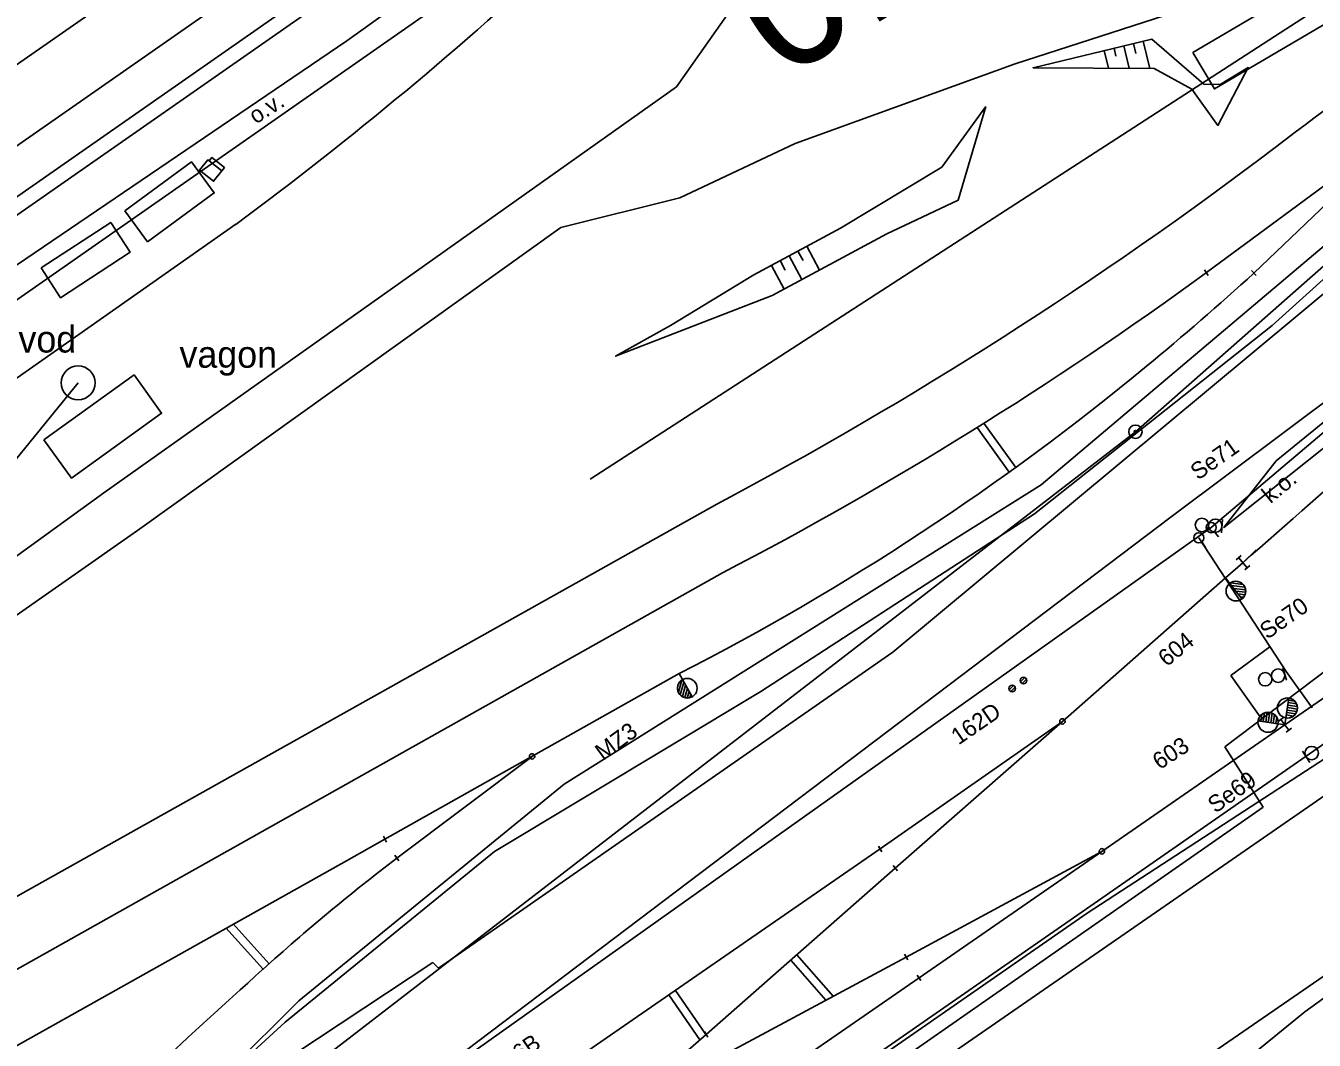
# Model space of a CAD drawing. Extents: x -469926 to -462499, y -1098642 to -1092733.
# Drawn here: x -466842 to -466745.7, y -1096378 to -1096302.2 of the extents above; entities that cross this region are included whole.
import ezdxf

# ---------------------------------------------------------------- set-up
doc = ezdxf.new("R2010")
doc.units = 0
for name, color, linetype in [('Vrstva 1', 7, 'Continuous'), ('Vrstva 11', 7, 'Continuous'), ('Vrstva 12', 7, 'Continuous'), ('Vrstva 13', 7, 'Continuous'), ('Vrstva 16', 7, 'Continuous'), ('Vrstva 18', 7, 'Continuous'), ('Vrstva 24', 7, 'Continuous'), ('Vrstva 25', 7, 'Continuous'), ('Vrstva 30', 7, 'Continuous'), ('Vrstva 40', 7, 'Continuous'), ('Vrstva 42', 7, 'Continuous'), ('Vrstva 43', 7, 'Continuous'), ('Vrstva 44', 7, 'Continuous'), ('Vrstva 46', 7, 'Continuous'), ('Vrstva 48', 7, 'Continuous'), ('Vrstva 50', 7, 'Continuous'), ('Vrstva 51', 7, 'Continuous'), ('Vrstva 6', 7, 'Continuous'), ('Vrstva 62', 7, 'Continuous'), ('Vrstva 7', 7, 'Continuous'), ('Vrstva 8', 7, 'Continuous'), ('Vrstva 9', 7, 'Continuous')]:
    doc.layers.add(name, color=color, linetype=linetype)

msp = doc.modelspace()

# ---------------------------------------------------------------- linework, layer by layer
at = {"layer": 'Vrstva 1'}
for p, q in [((-467063.123, -1096468.794), (-466806.904, -1096290.048)), ((-466720.87, -1096298.91), (-466759.06, -1096332.53)), ((-466753.755, -1096320.643), (-466738.04, -1096309.064)), ((-466759.06, -1096332.53), (-466840.42, -1096395.25))]:
    msp.add_line(p, q, dxfattribs=at)
for points in [[(-467084.257, -1096479.679), (-466860.63, -1096323.703), (-466826.839, -1096300.139), (-466812.19, -1096289.918), (-466794.775, -1096277.774), (-466784.417, -1096270.572), (-466774.224, -1096263.479), (-466772.743, -1096262.449), (-466760.13, -1096253.458), (-466750.063, -1096245.888)], [(-466842.809, -1096419.936), (-466829.128, -1096410.507), (-466815.434, -1096401.069), (-466801.861, -1096391.728), (-466793.422, -1096385.903), (-466775.229, -1096373.325), (-466761.56, -1096363.873), (-466747.894, -1096354.423), (-466734.216, -1096344.99), (-466720.458, -1096335.502), (-466705.032, -1096324.832), (-466691.363, -1096315.387), (-466677.665, -1096305.922), (-466654.921, -1096290.238), (-466641.912, -1096281.244)], [(-466750.205, -1096320.681), (-466738.04, -1096309.064), (-466729.571, -1096300.977), (-466723.401, -1096295.031), (-466714.368, -1096286.015)], [(-467084.462, -1096473.722), (-466920.421, -1096359.352), (-466863.31, -1096319.479), (-466829.819, -1096296.173)], [(-467039.776, -1096466.182), (-467003.269, -1096440.697), (-466957.275, -1096408.634), (-466925.962, -1096386.793), (-466920.795, -1096383.198), (-466867.264, -1096345.802), (-466826.272, -1096317.041)], [(-467028.195, -1096470.009), (-467000.995, -1096455.642), (-466964.005, -1096435.259), (-466841.156, -1096366.388), (-466790.347, -1096337.939)], [(-466829.128, -1096410.507), (-466816.512, -1096399.629), (-466804.668, -1096389.323), (-466791.128, -1096377.547), (-466777, -1096365.132), (-466764.516, -1096354.165), (-466752.327, -1096343.456), (-466751.027, -1096342.315), (-466750.037, -1096341.362)], [(-466998.621, -1096460.063), (-466922.84, -1096417.744), (-466838.974, -1096370.627), (-466789.914, -1096343.073)], [(-466996.205, -1096464.454), (-466943.569, -1096434.977), (-466919.041, -1096421.195), (-466888.917, -1096404.312), (-466839.551, -1096376.654), (-466817.996, -1096364.58), (-466815.137, -1096362.962), (-466793.15, -1096350.598)], [(-466851.433, -1096414.321), (-466837.757, -1096404.886), (-466824.055, -1096395.434), (-466806.228, -1096383.111), (-466799.647, -1096378.556), (-466778.131, -1096363.689), (-466764.516, -1096354.165)], [(-466837.757, -1096404.886), (-466823.059, -1096397.014), (-466805.803, -1096387.701), (-466790.018, -1096379.19), (-466776.192, -1096371.768), (-466761.56, -1096363.873)]]:
    msp.add_lwpolyline(points, dxfattribs=at)
for centre, radius, start, end in [((-466002.912, -1097295.009), 1234.404, 125.775908, 127.1635), ((-466992.129, -1096092.603), 279.072, 306.46398, 313.08756), ((-464753.178, -1098609.804), 3022.07, 130.368717, 131.382767), ((-466934.614, -1096065.912), 307.915, 297.93879, 307.1635), ((-466919.585, -1096093.672), 281.097, 297.47127, 306.1527), ((-466900.204, -1096155.785), 222.913, 309.56329, 312.29158), ((-466880.728, -1096179.358), 192.336, 297.0869, 309.56329), ((-466718.06, -1096490.361), 158.506, 127.35901, 132.07321), ((-466047.289, -1097233.417), 1159.539, 132.073208, 132.667186)]:
    msp.add_arc(centre, radius, start, end, dxfattribs=at)
at = {"layer": 'Vrstva 11'}
for p, q in [((-466767.654, -1096351.208), (-466767.33, -1096350.885)), ((-466768.494, -1096351.802), (-466768.172, -1096351.479)), ((-466768.364, -1096351.937), (-466768.037, -1096351.61)), ((-466767.524, -1096351.343), (-466767.196, -1096351.016))]:
    msp.add_line(p, q, dxfattribs=at)
for centre in [(-466767.423, -1096351.116), (-466768.264, -1096351.71)]:
    msp.add_circle(centre, 0.25, dxfattribs=at)
at = {"layer": 'Vrstva 12'}
msp.add_lwpolyline([(-466828.261, -1096312.299), (-466828.058, -1096312.042), (-466827.125, -1096312.803), (-466827.32, -1096313.042)], close=True, dxfattribs=at)
at = {"layer": 'Vrstva 13'}
for points in [[(-466732.157, -1096235.533), (-466738.837, -1096241.805), (-466743.49, -1096246.467), (-466759.749, -1096265.921), (-466760.44, -1096268.859), (-466758.298, -1096274.15), (-466743.223, -1096297.016), (-466768.042, -1096305.057), (-466784.472, -1096311.013), (-466793.106, -1096315.068), (-466801.983, -1096317.267), (-466833.623, -1096339.92), (-466844.209, -1096347.293), (-466883.752, -1096375.685)], [(-466885.992, -1096372.481), (-466846.297, -1096344.433), (-466836.15, -1096337.096), (-466793.351, -1096306.779), (-466766.43, -1096268.521), (-466782.527, -1096279.332)], [(-466898.594, -1096355.373), (-466805.834, -1096290.664), (-466775.155, -1096269.217)], [(-466787.808, -1096281.713), (-466817.99, -1096303.336), (-466854.02, -1096327.796), (-466896.599, -1096358.438)]]:
    msp.add_lwpolyline(points, dxfattribs=at)
at = {"layer": 'Vrstva 16'}
for p, q in [((-466753.164, -1096339.993), (-466752.855, -1096340.386)), ((-466754.109, -1096340.767), (-466753.819, -1096341.174))]:
    msp.add_line(p, q, dxfattribs=at)
for centre in [(-466753.398, -1096339.695), (-466754.327, -1096340.458)]:
    msp.add_circle(centre, 0.378, dxfattribs=at)
at = {"layer": 'Vrstva 18'}
for p, q in [((-466751.542, -1096342.097), (-466751.161, -1096341.772)), ((-466751.352, -1096341.934), (-466750.702, -1096342.696)), ((-466750.893, -1096342.858), (-466750.512, -1096342.533)), ((-466748.388, -1096354.163), (-466747.983, -1096353.871)), ((-466748.185, -1096354.017), (-466747.603, -1096354.829)), ((-466747.894, -1096354.423), (-466747.894, -1096354.423)), ((-466747.805, -1096354.975), (-466747.4, -1096354.683))]:
    msp.add_line(p, q, dxfattribs=at)
at = {"layer": 'Vrstva 24'}
for p, q in [((-466752.619, -1096340.082), (-466752.563, -1096339.084)), ((-466747.779, -1096351.099), (-466748.049, -1096350.137)), ((-466746.583, -1096356.395), (-466746.023, -1096357.225))]:
    msp.add_line(p, q, dxfattribs=at)
for centre, radius in [((-466759.06, -1096332.53), 0.5), ((-466759.06, -1096332.53), 0.1), ((-466754.089, -1096339.497), 0.5), ((-466753.09, -1096339.554), 0.5), ((-466749.358, -1096351.023), 0.5), ((-466748.395, -1096350.753), 0.5), ((-466745.889, -1096356.53), 0.5)]:
    msp.add_circle(centre, radius, dxfattribs=at)
at = {"layer": 'Vrstva 30'}
for p, q in [((-466748.836, -1096324.607), (-466725.755, -1096303.642)), ((-466766.611, -1096338.672), (-466748.836, -1096324.607)), ((-466787.04, -1096351.941), (-466766.611, -1096338.672)), ((-466806.937, -1096363.882), (-466787.04, -1096351.941)), ((-466822.59, -1096376.621), (-466806.937, -1096363.882)), ((-466841.957, -1096394.401), (-466822.59, -1096376.621))]:
    msp.add_line(p, q, dxfattribs=at)
at = {"layer": 'Vrstva 40'}
msp.add_lwpolyline([(-466828.261, -1096312.299), (-466828.363, -1096312.218), (-466828.983, -1096313.002), (-466827.94, -1096313.826), (-466827.32, -1096313.042)], dxfattribs=at)
at = {"layer": 'Vrstva 42'}
for p, q in [((-466739.393, -1096326.162), (-466756.377, -1096338.883)), ((-466844.296, -1096336.539), (-466838.061, -1096328.885)), ((-466756.377, -1096338.883), (-466812.499, -1096381.314))]:
    msp.add_line(p, q, dxfattribs=at)
msp.add_lwpolyline([(-466840.611, -1096333.137), (-466833.885, -1096328.293), (-466831.825, -1096331.153), (-466838.552, -1096335.997)], close=True, dxfattribs=at)
at = {"layer": 'Vrstva 43'}
msp.add_circle((-466838.061, -1096328.885), 1.268, dxfattribs=at)
at = {"layer": 'Vrstva 44'}
for p, q in [((-466753.398, -1096339.695), (-466715.746, -1096307.759)), ((-466753.398, -1096339.695), (-466860.076, -1096415.446)), ((-466754.326, -1096340.458), (-466747.805, -1096350.445)), ((-466702.95, -1096344.226), (-466786.573, -1096401.818)), ((-466751.936, -1096350.735), (-466749.006, -1096348.605)), ((-466749.742, -1096353.816), (-466751.936, -1096350.735)), ((-466747.805, -1096350.445), (-466745.841, -1096353.143))]:
    msp.add_line(p, q, dxfattribs=at)
at = {"layer": 'Vrstva 46'}
msp.add_line((-466799.28, -1096397.267), (-466732.709, -1096351.255), dxfattribs=at)
at = {"layer": 'Vrstva 48'}
for points in [[(-466759.929, -1096303.719), (-466759.529, -1096305.386)], [(-466759.2, -1096303.544), (-466759.022, -1096304.283)], [(-466758.47, -1096303.369), (-466757.984, -1096305.395)], [(-466761.388, -1096304.069), (-466761.073, -1096305.378)], [(-466760.658, -1096303.894), (-466760.515, -1096304.489)], [(-466784.28, -1096319.039), (-466783.897, -1096319.75)], [(-466783.619, -1096318.683), (-466782.662, -1096320.463)], [(-466786.261, -1096320.105), (-466785.305, -1096321.882)], [(-466785.601, -1096319.75), (-466785.218, -1096320.461)], [(-466784.94, -1096319.394), (-466783.983, -1096321.173)]]:
    msp.add_lwpolyline(points, dxfattribs=at)
at = {"layer": 'Vrstva 50'}
for p, q in [((-466777.195, -1096348.99), (-466722.478, -1096303.486)), ((-466811.133, -1096372.611), (-466777.195, -1096348.99)), ((-466841.057, -1096391.668), (-466811.569, -1096372.173)), ((-466811.569, -1096372.173), (-466811.133, -1096372.611))]:
    msp.add_line(p, q, dxfattribs=at)
at = {"layer": 'Vrstva 51'}
for p, q in [((-467063.201, -1096476.608), (-466801.181, -1096293.734)), ((-466766.113, -1096336.508), (-466718.224, -1096296.035)), ((-466739.951, -1096297.37), (-466799.812, -1096336.064)), ((-466703.148, -1096318.718), (-466752.367, -1096356.078)), ((-466801.733, -1096358.844), (-466766.113, -1096336.508)), ((-466752.367, -1096356.078), (-466749.51, -1096360.58)), ((-466821.574, -1096375.051), (-466801.733, -1096358.844)), ((-466960.58, -1096507.503), (-466749.51, -1096360.58)), ((-466840.391, -1096393.721), (-466821.574, -1096375.051))]:
    msp.add_line(p, q, dxfattribs=at)
at = {"layer": 'Vrstva 6'}
msp.add_line((-466814.243, -1096364.373), (-466804.142, -1096356.779), dxfattribs=at)
for points in [[(-466754.76, -1096304.201), (-466739.006, -1096294.925), (-466737.402, -1096297.649), (-466753.156, -1096306.924)], [(-466834.57, -1096316.021), (-466829.59, -1096312.381), (-466827.895, -1096314.7), (-466832.875, -1096318.34)], [(-466840.831, -1096320.299), (-466835.623, -1096316.893), (-466834.166, -1096319.12), (-466839.374, -1096322.527)]]:
    msp.add_lwpolyline(points, close=True, dxfattribs=at)
at = {"layer": 'Vrstva 62'}
for p, q in [((-466768.491, -1096335.549), (-466770.891, -1096332.221)), ((-466768.004, -1096335.199), (-466770.381, -1096331.902)), ((-466824.24, -1096372.675), (-466827.012, -1096369.591)), ((-466823.793, -1096372.274), (-466826.475, -1096369.29)), ((-466784.812, -1096371.997), (-466782.186, -1096374.986)), ((-466784.361, -1096371.601), (-466781.643, -1096374.694)), ((-466793.922, -1096374.6), (-466791.601, -1096377.959)), ((-466793.429, -1096374.259), (-466791.146, -1096377.563))]:
    msp.add_line(p, q, dxfattribs=at)
for points in [[(-466700, -1096292.521), (-466715.125, -1096306.324), (-466728.404, -1096317.857), (-466739.821, -1096327.618), (-466748.542, -1096334.708), (-466752.449, -1096339.693), (-466735.483, -1096326.19), (-466712.749, -1096306.864), (-466700, -1096295.268)], [(-466833.136, -1096433.945), (-466795.741, -1096411.186), (-466789.055, -1096406.061), (-466754.063, -1096382.112), (-466746.404, -1096375.865), (-466730.404, -1096364.316), (-466700, -1096345.852)], [(-467574.068, -1096925.089), (-467515.983, -1096885.835), (-467488.759, -1096867.136), (-467461.537, -1096848.448), (-467430.948, -1096827.434), (-467403.608, -1096809.027), (-467342.282, -1096766.57), (-467297.269, -1096735.739), (-467268.347, -1096716.078), (-467245.303, -1096699.974), (-467216.916, -1096680.922), (-467188.083, -1096660.729), (-467133.342, -1096623.427), (-467074.289, -1096582.952), (-466962.318, -1096505.44), (-466913.49, -1096472.162), (-466857.829, -1096433.813), (-466817.26, -1096406.011), (-466762.14, -1096367.775), (-466734.946, -1096348.869)], [(-467186.992, -1096660.664), (-467133.7, -1096624.426), (-467073.578, -1096582.789), (-466913.794, -1096473.251), (-466857.452, -1096434.244), (-466817.886, -1096406.798), (-466762.656, -1096368.481), (-466734.1, -1096349.919)]]:
    msp.add_lwpolyline(points, dxfattribs=at)
for points in [[(-466752.723, -1096306.591), (-466753.956, -1096306.583), (-466757.827, -1096303.214), (-466766.71, -1096305.347), (-466757.646, -1096305.397), (-466754.832, -1096306.938), (-466752.896, -1096309.659), (-466750.631, -1096305.338)], [(-466770.242, -1096308.252), (-466773.516, -1096312.764), (-466781.103, -1096317.329), (-466787.572, -1096320.81), (-466793.796, -1096324.596), (-466797.906, -1096326.888), (-466786.213, -1096322.369), (-466777.628, -1096317.762), (-466772.297, -1096315.224)]]:
    msp.add_lwpolyline(points, close=True, dxfattribs=at)
at = {"layer": 'Vrstva 8'}
for p, q in [((-466753.888, -1096320.431), (-466753.622, -1096320.855)), ((-466750.374, -1096320.497), (-466750.036, -1096320.865)), ((-466752.009, -1096343.86), (-466752.327, -1096343.456)), ((-466752.008, -1096343.86), (-466752.008, -1096343.861)), ((-466751.099, -1096345.007), (-466752.008, -1096343.86)), ((-466752.008, -1096343.861), (-466751.099, -1096345.007)), ((-466751.961, -1096343.829), (-466751.018, -1096343.937)), ((-466751.876, -1096344.027), (-466750.884, -1096344.142)), ((-466751.712, -1096344.235), (-466750.83, -1096344.337)), ((-466751.547, -1096344.443), (-466750.83, -1096344.526)), ((-466751.382, -1096344.65), (-466750.878, -1096344.709)), ((-466751.217, -1096344.858), (-466750.98, -1096344.886)), ((-466792.898, -1096351.046), (-466793.15, -1096350.598)), ((-466792.946, -1096351.077), (-466793.205, -1096351.99)), ((-466792.795, -1096351.232), (-466793.068, -1096352.193)), ((-466792.665, -1096351.463), (-466792.908, -1096352.318)), ((-466792.899, -1096351.046), (-466792.898, -1096351.046)), ((-466792.186, -1096352.325), (-466792.899, -1096351.046)), ((-466792.898, -1096351.046), (-466792.186, -1096352.325)), ((-466792.537, -1096351.695), (-466792.734, -1096352.39)), ((-466792.408, -1096351.927), (-466792.546, -1096352.415)), ((-466792.278, -1096352.159), (-466792.343, -1096352.388)), ((-466747.591, -1096352.423), (-466747.894, -1096354.423)), ((-466747.591, -1096352.423), (-466747.815, -1096353.906)), ((-466747.021, -1096352.855), (-466747.642, -1096352.761)), ((-466747.166, -1096352.644), (-466747.614, -1096352.576)), ((-466749.687, -1096354.151), (-466749.61, -1096353.64)), ((-466749.502, -1096354.179), (-466749.403, -1096353.529)), ((-466749.316, -1096354.207), (-466749.207, -1096353.487)), ((-466749.131, -1096354.235), (-466749.019, -1096353.496)), ((-466748.946, -1096354.263), (-466748.838, -1096353.553)), ((-466748.76, -1096354.291), (-466748.665, -1096353.664)), ((-466747.26, -1096353.767), (-466747.782, -1096353.688)), ((-466747.096, -1096353.602), (-466747.754, -1096353.503)), ((-466747.002, -1096353.427), (-466747.726, -1096353.317)), ((-466746.96, -1096353.244), (-466747.698, -1096353.132)), ((-466746.963, -1096353.053), (-466747.67, -1096352.947)), ((-466747.894, -1096354.423), (-466749.894, -1096354.12)), ((-466749.894, -1096354.12), (-466748.409, -1096354.344)), ((-466748.575, -1096354.319), (-466748.505, -1096353.856)), ((-466815.254, -1096362.741), (-466815.02, -1096363.183)), ((-466814.386, -1096364.167), (-466814.1, -1096364.579)), ((-466778.262, -1096363.476), (-466778, -1096363.902)), ((-466777.152, -1096364.934), (-466776.848, -1096365.33)), ((-466776.313, -1096371.549), (-466776.071, -1096371.987)), ((-466775.375, -1096373.122), (-466775.083, -1096373.528)), ((-466791.259, -1096377.334), (-466790.997, -1096377.76))]:
    msp.add_line(p, q, dxfattribs=at)
for centre, radius in [((-466751.551, -1096344.436), 0.731), ((-466792.54, -1096351.69), 0.731), ((-466747.703, -1096353.165), 0.75), ((-466749.152, -1096354.232), 0.75), ((-466764.516, -1096354.165), 0.2), ((-466804.142, -1096356.779), 0.2), ((-466761.56, -1096363.873), 0.2)]:
    msp.add_circle(centre, radius, dxfattribs=at)
for centre, radius, start, end in [((-466751.554, -1096344.434), 0.732, 308.40735, 128.3682), ((-466792.542, -1096351.686), 0.732, 119.17763, 299.13848), ((-466747.704, -1096353.165), 0.75, 261.46656, 81.36053), ((-466749.152, -1096354.235), 0.751, 351.60236, 171.1977)]:
    msp.add_arc(centre, radius, start, end, dxfattribs=at)

# ---------------------------------------------------------------- texts
at = {"layer": 'Vrstva 11'}
for s, p in [('162D', (-466772.276, -1096355.969)), ('166B', (-466806.589, -1096380.676))]:
    msp.add_text(s, height=1.25, rotation=34.56925, dxfattribs=at).set_placement(p)
at = {"layer": 'Vrstva 25'}
for s, p in [('Se71', (-466754.385, -1096336.194)), ('Se70', (-466749.205, -1096348.085)), ('Se69', (-466753.088, -1096361.072))]:
    msp.add_text(s, height=1.25, rotation=35.17292, dxfattribs=at).set_placement(p)
at = {"layer": 'Vrstva 43'}
for s, p in [('vodovod', (-466848.315, -1096326.617)), ('vagon', (-466830.485, -1096327.751))]:
    msp.add_text(s, height=2, dxfattribs=at).set_placement(p)
at = {"layer": 'Vrstva 62'}
msp.add_text('MZ3', height=1.25, rotation=36.3268, dxfattribs=at).set_placement((-466798.843, -1096357.139))
at = {"layer": 'Vrstva 7'}
for s, height, rotation, p in [('0.0', 9.998, 31.20037, (-466785.578, -1096306.385)), ('o.v.', 1.25, 32.39984, (-466824.792, -1096309.591))]:
    msp.add_text(s, height=height, rotation=rotation, dxfattribs=at).set_placement(p)
at = {"layer": 'Vrstva 9'}
for s, rotation, p in [('k.o.', 39.27018, (-466748.97, -1096337.945)), ('604', 39.58379, (-466756.713, -1096350.133)), ('603', 33.29706, (-466757.252, -1096357.818))]:
    msp.add_text(s, height=1.25, rotation=rotation, dxfattribs=at).set_placement(p)

doc.saveas('drawing.dxf')
